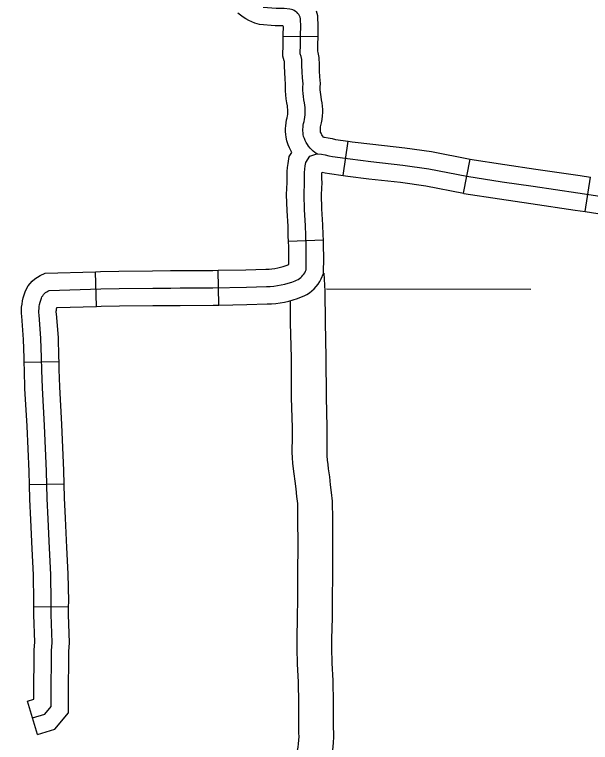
# Model space of a CAD drawing. Extents: x -19 to 366, y -4 to 359.
# Drawn here: x 162.883 to 163.353, y 179.704 to 180.299 of the extents above; entities that cross this region are included whole.
import ezdxf

# ---------------------------------------------------------------- set-up
doc = ezdxf.new("R2010")
doc.units = 0
for name, color, linetype in [('R_Axis', 7, 'Continuous'), ('R_ROW Annot', 7, 'Continuous'), ('Sheet Fence', 7, 'Continuous'), ('T_Notes', 7, 'Continuous')]:
    doc.layers.add(name, color=color, linetype=linetype)

msp = doc.modelspace()

# ---------------------------------------------------------------- linework, layer by layer
at = {"layer": 'R_Axis'}
msp.add_lwpolyline([(163.13775, 180.07466), (163.30472, 180.07441)], dxfattribs=at)
at = {"layer": 'R_ROW Annot'}
for p, q in [((163.13094, 180.28028), (163.10253, 180.28055)), ((163.15144, 180.1671), (163.15544, 180.19523)), ((163.24957, 180.15266), (163.25506, 180.18053)), ((163.3491, 180.13771), (163.35332, 180.1658)), ((163.13526, 180.11448), (163.10688, 180.11319)), ((162.95009, 180.06023), (162.94925, 180.08862)), ((163.04998, 180.06134), (163.04934, 180.08974)), ((162.9195, 180.01509), (162.8911, 180.01437)), ((162.92372, 179.91513), (162.89532, 179.91452)), ((162.92731, 179.81474), (162.8989, 179.81507)), ((162.90193, 179.71077), (162.89367, 179.73795))]:
    msp.add_line(p, q, dxfattribs=at)
for points in [[(163.11646, 180.26661), (163.11668, 180.27433), (163.11675, 180.28223), (163.11682, 180.28855), (163.11669, 180.29518), (163.11633, 180.29637), (163.11582, 180.2975), (163.1152, 180.29856), (163.11443, 180.29953), (163.11356, 180.30041), (163.11259, 180.30117), (163.11152, 180.30181), (163.1104, 180.30231), (163.1092, 180.30267), (163.10799, 180.30289), (163.10323, 180.30344), (163.09667, 180.30362), (163.08604, 180.30438)], [(163.10253, 180.28055), (163.10254, 180.28237), (163.10262, 180.2885), (163.1026, 180.28921), (163.10221, 180.28926), (163.09596, 180.28943), (163.08324, 180.29034), (163.07941, 180.29162), (163.07691, 180.29261), (163.07443, 180.29378), (163.07205, 180.29509), (163.06982, 180.2965), (163.06758, 180.29807), (163.06545, 180.29982)], [(163.13094, 180.28028), (163.13095, 180.28208), (163.13103, 180.2886), (163.13086, 180.29747), (163.12964, 180.3014)], [(163.10941, 180.18602), (163.1076, 180.18964), (163.10652, 180.19214), (163.10541, 180.19533), (163.10485, 180.19833), (163.10456, 180.20072), (163.10441, 180.20313), (163.10441, 180.20543), (163.10453, 180.20784), (163.10483, 180.21024), (163.10523, 180.21253), (163.10566, 180.21435), (163.10598, 180.21575), (163.10617, 180.21686), (163.10628, 180.21789), (163.10633, 180.21902), (163.10632, 180.22024), (163.10626, 180.22137), (163.10613, 180.22249), (163.10589, 180.22391), (163.10539, 180.2266), (163.10492, 180.22976), (163.10458, 180.233), (163.1044, 180.23625), (163.10436, 180.23951), (163.10444, 180.24172), (163.10414, 180.24605), (163.10384, 180.2512), (163.10362, 180.25632), (163.10346, 180.26037), (163.10337, 180.26089), (163.10219, 180.26461), (163.10247, 180.27459), (163.10253, 180.28054)], [(163.13546, 180.19855), (163.13458, 180.19962), (163.13411, 180.20028), (163.13372, 180.20092), (163.13337, 180.20161), (163.13302, 180.20243), (163.13294, 180.20266), (163.13294, 180.20267), (163.13286, 180.20332), (163.13282, 180.20398), (163.13282, 180.20474), (163.13285, 180.20539), (163.13293, 180.20604), (163.13306, 180.20677), (163.13334, 180.20793), (163.13386, 180.21028), (163.13432, 180.21297), (163.13462, 180.21575), (163.13474, 180.21846), (163.13473, 180.22109), (163.13458, 180.22379), (163.13426, 180.22649), (163.13387, 180.22886), (163.13341, 180.2313), (163.13311, 180.23331), (163.13291, 180.23526), (163.1328, 180.23722), (163.13278, 180.23919), (163.13288, 180.2422), (163.1325, 180.24783), (163.13222, 180.25265), (163.132, 180.2575), (163.13177, 180.26343), (163.13101, 180.26769), (163.13072, 180.2686), (163.13088, 180.27406), (163.13094, 180.28028)], [(163.12987, 180.1849), (163.1284, 180.18593), (163.12699, 180.18706), (163.12565, 180.18828), (163.12443, 180.1896), (163.12328, 180.191), (163.12224, 180.19247), (163.12129, 180.19402), (163.12049, 180.19563), (163.11977, 180.19729), (163.11918, 180.19899), (163.1189, 180.2005), (163.11871, 180.20202), (163.11862, 180.20355), (163.11862, 180.20509), (163.11869, 180.20662), (163.11888, 180.20814), (163.11914, 180.20965), (163.1195, 180.21114), (163.11992, 180.21301), (163.12024, 180.21491), (163.12045, 180.21682), (163.12053, 180.21874), (163.12052, 180.22066), (163.12042, 180.22258), (163.1202, 180.22449), (163.11988, 180.22638), (163.1194, 180.22895), (163.11901, 180.23153), (163.11875, 180.23413), (163.1186, 180.23674), (163.11857, 180.23935), (163.11866, 180.24196), (163.11832, 180.24694), (163.11803, 180.25192), (163.11781, 180.25691), (163.11761, 180.2619), (163.11719, 180.26429), (163.11646, 180.26661)], [(163.13546, 180.19855), (163.1361, 180.19845), (163.13933, 180.19787), (163.14256, 180.19724), (163.14518, 180.19668), (163.15544, 180.19523)], [(163.15544, 180.19523), (163.15891, 180.19474), (163.17574, 180.19268), (163.2019, 180.18977), (163.22368, 180.18672), (163.25506, 180.18053)], [(163.10688, 180.11319), (163.10667, 180.11779), (163.10657, 180.12587), (163.10575, 180.13838), (163.10528, 180.15168), (163.10575, 180.16153), (163.10565, 180.16395), (163.10567, 180.16721), (163.1058, 180.17043), (163.10604, 180.17369), (163.10644, 180.177), (163.10739, 180.18279), (163.10941, 180.18602)], [(163.12128, 180.09015), (163.12135, 180.10058), (163.12128, 180.10918), (163.12087, 180.1182), (163.12077, 180.12642), (163.11994, 180.1391), (163.1195, 180.1516), (163.11996, 180.16147), (163.11986, 180.16418), (163.11987, 180.16689), (163.11998, 180.16961), (163.12019, 180.17231), (163.12051, 180.175), (163.12095, 180.17768), (163.12416, 180.18284), (163.12987, 180.1849)], [(163.12987, 180.1849), (163.1307, 180.18493), (163.13373, 180.18444), (163.13673, 180.18391), (163.13973, 180.18332), (163.14271, 180.18269), (163.15705, 180.18065), (163.17409, 180.17857), (163.20013, 180.17568), (163.22132, 180.1727), (163.2525, 180.16655), (163.28132, 180.16204), (163.30663, 180.15831), (163.3429, 180.153), (163.36992, 180.14894), (163.39427, 180.14569), (163.39656, 180.14528), (163.39882, 180.14475), (163.40104, 180.1441), (163.40322, 180.14335), (163.40538, 180.14249), (163.40747, 180.14152), (163.40951, 180.14045), (163.41546, 180.13735)], [(163.25498, 180.18054), (163.28345, 180.17608), (163.30869, 180.17236), (163.34498, 180.16705), (163.35332, 180.1658)], [(163.13526, 180.11448), (163.13507, 180.11862), (163.13497, 180.12697), (163.13413, 180.13981), (163.13371, 180.15152), (163.13418, 180.16141), (163.13406, 180.16442), (163.13408, 180.16657), (163.13416, 180.16879), (163.13425, 180.16992), (163.13689, 180.1694), (163.14023, 180.16869), (163.15144, 180.1671)], [(163.15144, 180.1671), (163.15519, 180.16657), (163.17244, 180.16446), (163.19836, 180.16158), (163.21896, 180.15869), (163.24957, 180.15266)], [(163.24957, 180.15266), (163.25003, 180.15256), (163.27918, 180.148), (163.30456, 180.14425), (163.34082, 180.13895), (163.3491, 180.13771)], [(163.3491, 180.13771), (163.36793, 180.13488), (163.39206, 180.13166), (163.39368, 180.13136), (163.39523, 180.131), (163.39674, 180.13056), (163.39826, 180.13004), (163.39975, 180.12944), (163.40117, 180.12878), (163.40293, 180.12786), (163.40966, 180.12435), (163.41802, 180.12123), (163.42178, 180.12057), (163.42467, 180.12023), (163.42754, 180.12005), (163.43042, 180.12003), (163.4333, 180.12016), (163.43616, 180.12045), (163.43902, 180.12089), (163.44125, 180.12136), (163.45083, 180.12306)], [(163.04934, 180.08974), (163.07209, 180.09026), (163.08843, 180.09068), (163.09097, 180.09079), (163.09332, 180.09099), (163.09567, 180.0913), (163.09799, 180.09171), (163.10029, 180.09223), (163.10259, 180.09285), (163.10485, 180.09357), (163.107, 180.09436), (163.1071, 180.0944), (163.10714, 180.10058), (163.10708, 180.1088), (163.10688, 180.11319)], [(163.04998, 180.06134), (163.07279, 180.06186), (163.08939, 180.06229), (163.09281, 180.06243), (163.09641, 180.06275), (163.1, 180.06322), (163.10358, 180.06385), (163.10711, 180.06464), (163.11059, 180.06559), (163.11406, 180.06668), (163.11753, 180.06796), (163.11959, 180.06885), (163.12183, 180.07003), (163.12392, 180.07139), (163.12589, 180.07291), (163.12775, 180.0746), (163.12948, 180.07647), (163.13099, 180.07844), (163.13239, 180.08057), (163.13355, 180.08278), (163.13546, 180.08711), (163.13555, 180.10059), (163.13548, 180.10955), (163.13526, 180.11448)], [(162.8911, 180.01437), (162.891, 180.01823), (162.89055, 180.03324), (162.88901, 180.05218), (162.88885, 180.05448), (162.88884, 180.05709), (162.88897, 180.05971), (162.88928, 180.06221), (162.88968, 180.06471), (162.89029, 180.06728), (162.89099, 180.06965), (162.8919, 180.07229), (162.89304, 180.07474), (162.89438, 180.07694), (162.89587, 180.07896), (162.89769, 180.08096), (162.8997, 180.08272), (162.90179, 180.08421), (162.90401, 180.08549), (162.90829, 180.0874), (162.94925, 180.08862)], [(162.8978, 179.72436), (162.90794, 179.72744), (162.91311, 179.73352), (162.91306, 179.7415), (162.91329, 179.77915), (162.91383, 179.7859), (162.91303, 179.80863), (162.91316, 179.81944), (162.91281, 179.84149), (162.91173, 179.86288), (162.91071, 179.88662), (162.90976, 179.90353), (162.90929, 179.92582), (162.90761, 179.96313), (162.90589, 179.99386), (162.90546, 180.00832), (162.9052, 180.01862), (162.90474, 180.03403), (162.90317, 180.05326), (162.90305, 180.055), (162.90305, 180.05675), (162.90314, 180.05849), (162.90334, 180.06022), (162.90362, 180.06194), (162.90402, 180.06365), (162.90452, 180.06532), (162.90509, 180.06697), (162.90558, 180.06802), (162.90619, 180.06901), (162.90687, 180.06994), (162.90765, 180.0708), (162.90852, 180.07157), (162.90948, 180.07224), (162.91048, 180.07282), (162.91153, 180.07329), (162.95355, 180.07454), (162.96865, 180.0748), (162.99597, 180.07517), (163.01063, 180.07527), (163.01828, 180.07533), (163.04518, 180.07543), (163.07244, 180.07606), (163.08891, 180.07648), (163.09189, 180.07661), (163.09487, 180.07687), (163.09784, 180.07726), (163.10078, 180.07778), (163.1037, 180.07844), (163.10659, 180.07922), (163.10945, 180.08012), (163.11226, 180.08116), (163.11346, 180.08167), (163.11462, 180.08229), (163.11571, 180.083), (163.11676, 180.0838), (163.11772, 180.08469), (163.11862, 180.08565), (163.11942, 180.08669), (163.12014, 180.08779), (163.12075, 180.08894), (163.12128, 180.09015)], [(162.94925, 180.08862), (162.95322, 180.08874), (162.96844, 180.089), (162.99583, 180.08937), (163.01053, 180.08948), (163.0182, 180.08953), (163.04499, 180.08964), (163.04934, 180.08974)], [(162.9195, 180.01509), (162.9194, 180.01901), (162.91893, 180.03481), (162.91734, 180.05433), (162.91725, 180.05552), (162.91725, 180.0564), (162.9173, 180.05727), (162.91741, 180.05823), (162.91757, 180.05918), (162.91759, 180.05926), (162.95009, 180.06023)], [(162.95009, 180.06023), (162.95389, 180.06034), (162.96887, 180.0606), (162.99612, 180.06097), (163.01073, 180.06107), (163.01836, 180.06113), (163.04537, 180.06123), (163.04998, 180.06134)], [(162.89532, 179.91452), (162.89509, 179.92535), (162.89342, 179.96241), (162.89169, 179.99325), (162.89126, 180.00793), (162.8911, 180.01437)], [(162.92372, 179.91513), (162.92348, 179.92629), (162.92179, 179.96385), (162.92008, 179.99447), (162.91966, 180.00871), (162.9195, 180.01509)], [(162.8989, 179.81508), (162.89895, 179.81941), (162.89861, 179.84101), (162.89754, 179.86222), (162.89653, 179.88591), (162.89556, 179.90298), (162.89532, 179.91452)], [(162.92731, 179.81474), (162.92737, 179.81947), (162.92701, 179.84196), (162.92592, 179.86354), (162.9249, 179.88732), (162.92396, 179.90408), (162.92372, 179.91513)], [(162.89367, 179.73795), (162.89887, 179.73953), (162.89886, 179.7415), (162.89909, 179.77975), (162.8996, 179.78621), (162.89882, 179.80846), (162.8989, 179.81507)], [(162.90193, 179.71077), (162.91606, 179.71506), (162.92735, 179.72833), (162.92727, 179.7415), (162.9275, 179.77854), (162.92805, 179.78558), (162.92724, 179.80879), (162.92731, 179.81474)]]:
    msp.add_lwpolyline(points, dxfattribs=at)
at = {"layer": 'Sheet Fence'}
for points in [[(168.79024, 2.24423), (168.56072, 10.86154), (168.3304, 19.47898), (168.09927, 28.09654), (167.86734, 36.71424), (167.63461, 45.33207), (167.40109, 53.95003), (167.16676, 62.56812), (166.93164, 71.18634), (166.69573, 79.80469), (166.45902, 88.42317), (166.22151, 97.04178), (165.98322, 105.66053), (165.74413, 114.27941), (165.50426, 122.89842), (165.26359, 131.51756), (165.02214, 140.13684), (164.7799, 148.75625), (164.53687, 157.3758), (164.29307, 165.99547), (164.04847, 174.61528), (163.8031, 183.23523), (163.55694, 191.85531), (163.31001, 200.47553), (163.06229, 209.09588), (162.8138, 217.71636), (162.56453, 226.33698), (162.31449, 234.95774), (162.06367, 243.57863), (161.81208, 252.19966), (161.55972, 260.82082), (161.30659, 269.44212), (161.05269, 278.06356), (160.79802, 286.68514), (160.54258, 295.30685), (160.28638, 303.9287), (160.02941, 312.55068), (159.77168, 321.1728), (159.51318, 329.79507), (159.25393, 338.41747), (158.99391, 347.04)], [(0, 172.2839), (7.1335, 172.2883), (14.26699, 172.30153), (21.40046, 172.32356), (28.53389, 172.35442), (35.66729, 172.39408), (42.80062, 172.44256), (49.9339, 172.49986), (57.06709, 172.56597), (64.2002, 172.6409), (71.33321, 172.72464), (78.46611, 172.81719), (85.59889, 172.91856), (92.73155, 173.02874), (99.86406, 173.14774), (106.99641, 173.27555), (114.12861, 173.41217), (121.26063, 173.5576), (128.39246, 173.71185), (135.5241, 173.87492), (142.65553, 174.04679), (149.78674, 174.22748), (156.91773, 174.41697), (164.04847, 174.61528), (171.17897, 174.82241), (178.3092, 175.03834), (185.43916, 175.26308), (192.56884, 175.49664), (199.69822, 175.739), (206.8273, 175.99017), (213.95607, 176.25015), (221.0845, 176.51895), (228.2126, 176.79655), (235.34035, 177.08295), (242.46774, 177.37817), (249.59476, 177.68219), (256.7214, 177.99502), (263.84765, 178.31666), (270.97349, 178.6471), (278.09893, 178.98634), (285.22393, 179.33439), (292.3485, 179.69125), (299.47263, 180.05691), (306.59629, 180.43137), (313.71949, 180.81463), (320.84221, 181.2067), (327.96444, 181.60757), (335.08617, 182.01724), (342.20739, 182.4357)]]:
    msp.add_spline(points, degree=3, dxfattribs=at)
at = {"layer": 'T_Notes'}
for points in [[(163.13564, 180.0875), (163.13639, 180.07261), (163.13669, 180.04745), (163.13736, 180.01853), (163.13745, 179.98606), (163.1381, 179.9617), (163.13815, 179.94925), (163.13801, 179.94526), (163.13804, 179.94177), (163.13816, 179.93827), (163.13843, 179.93479), (163.13881, 179.93128), (163.13934, 179.92757)], [(163.10807, 180.0649), (163.10828, 180.04696), (163.10895, 180.01816), (163.10904, 179.98564), (163.1097, 179.96126), (163.10974, 179.94969), (163.1096, 179.94568), (163.10963, 179.94118), (163.10979, 179.93667), (163.11014, 179.93218), (163.11061, 179.92774), (163.11122, 179.92354)], [(163.11122, 179.92354), (163.11201, 179.91749), (163.11275, 179.91133), (163.11345, 179.90511), (163.11406, 179.89947), (163.1143, 179.88554), (163.11441, 179.86656), (163.11422, 179.84144), (163.11405, 179.82156), (163.11401, 179.80635), (163.1135, 179.78897), (163.11366, 179.78108), (163.11385, 179.76809), (163.11461, 179.75376), (163.11489, 179.73596), (163.115, 179.71534), (163.11512, 179.7119), (163.11513, 179.70901), (163.115, 179.70613), (163.11477, 179.70321), (163.11442, 179.70036), (163.11398, 179.6977)], [(163.13934, 179.92757), (163.1402, 179.92104), (163.14097, 179.91461), (163.14169, 179.90823), (163.14244, 179.90125), (163.1427, 179.88587), (163.14282, 179.86654), (163.14263, 179.84121), (163.14246, 179.8214), (163.14242, 179.80589), (163.14192, 179.78885), (163.14206, 179.78158), (163.14225, 179.76905), (163.14301, 179.75473), (163.14329, 179.73626), (163.1434, 179.71593), (163.14353, 179.71245), (163.14354, 179.7084), (163.14336, 179.70436), (163.14304, 179.70036), (163.14255, 179.69634), (163.14181, 179.69182)]]:
    msp.add_lwpolyline(points, dxfattribs=at)

doc.saveas('drawing.dxf')
